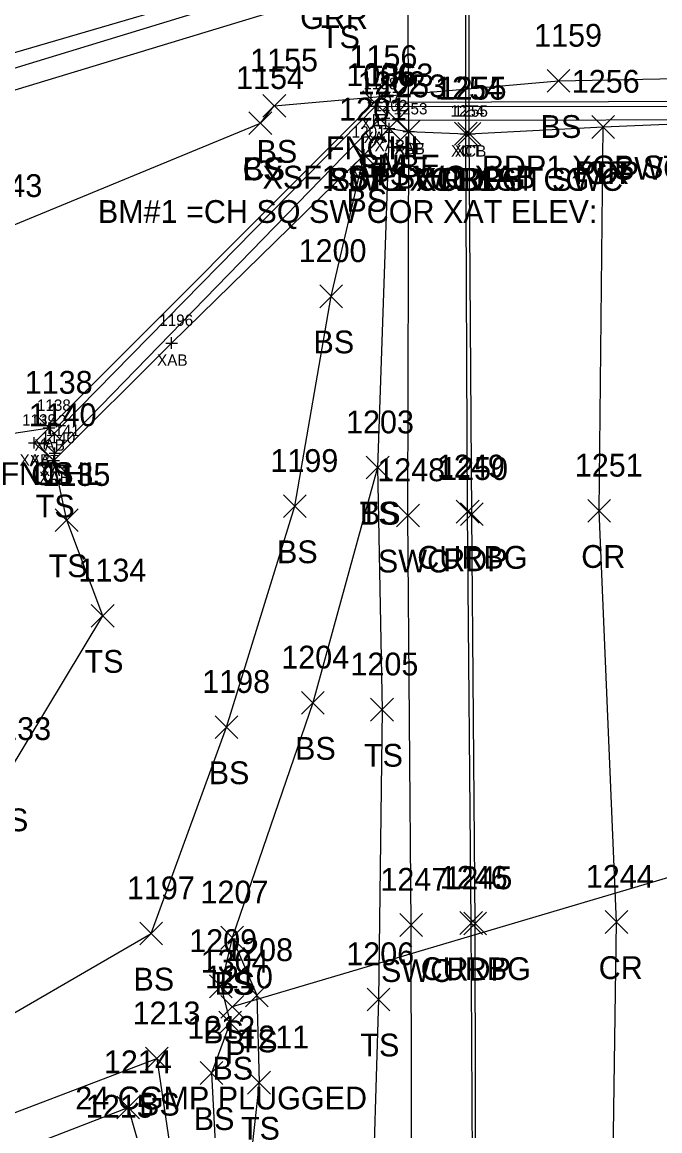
# Model space of a CAD drawing. Extents: x 49137 to 50946, y 9590 to 10709.
# Drawn here: x 49926.3 to 49982.2, y 9893.7 to 9990.9 of the extents above; entities that cross this region are included whole.
import ezdxf

# ---------------------------------------------------------------- set-up
doc = ezdxf.new("R2010")
doc.units = 0
for name, color, linetype in [('B_A', 7, 'Continuous'), ('B_I', 7, 'Continuous'), ('B_TIC', 7, 'Continuous'), ('BDC', 7, 'Continuous'), ('BDEFAULT', 7, 'Continuous'), ('BSUBM', 7, 'Continuous'), ('C_A', 7, 'Continuous'), ('C_C', 7, 'Continuous'), ('C_I', 7, 'Continuous'), ('CPBM', 7, 'Continuous'), ('D_A', 7, 'Continuous'), ('D_C', 7, 'Continuous'), ('D_I', 7, 'Continuous'), ('D_TIC', 7, 'Continuous'), ('DCP', 7, 'Continuous'), ('L_A', 7, 'Continuous'), ('L_I', 7, 'Continuous'), ('L_TIC', 7, 'Continuous'), ('LELB', 7, 'Continuous'), ('LFNC', 7, 'Continuous'), ('P_A', 7, 'Continuous'), ('P_I', 7, 'Continuous'), ('P_TIC', 7, 'Continuous'), ('PET', 7, 'Continuous'), ('PRC', 7, 'Continuous'), ('PSP', 7, 'Continuous'), ('R_A', 7, 'Continuous'), ('R_I', 7, 'Continuous'), ('R_TIC', 7, 'Continuous'), ('RC', 7, 'Continuous'), ('RGR', 7, 'Continuous'), ('RSW', 7, 'Continuous'), ('U_A', 7, 'Continuous'), ('U_I', 7, 'Continuous'), ('U_TIC', 7, 'Continuous')]:
    doc.layers.add(name, color=color, linetype=linetype)

msp = doc.modelspace()

# ---------------------------------------------------------------- linework, layer by layer
at = {"layer": 'B_TIC'}
for p, q in [((49957.278, 9983.503), (49957.353, 9983.503)), ((49957.535, 9982.28), (49957.611, 9982.28)), ((49958.479, 9981.568), (49958.554, 9981.568)), ((49960.199, 9981.295), (49960.275, 9981.295)), ((49960.199, 9981.295), (49960.275, 9981.295)), ((49965.181, 9981.103), (49965.257, 9981.103)), ((49965.495, 9981.093), (49965.57, 9981.093)), ((49956.288, 9979.256), (49956.364, 9979.256)), ((49939.413, 9962.756), (49939.489, 9962.756)), ((49928.669, 9955.307), (49928.744, 9955.307)), ((49927.373, 9954.011), (49927.449, 9954.011)), ((49928.279, 9953.95), (49928.354, 9953.95)), ((49929.171, 9953.095), (49929.247, 9953.095)), ((49929.171, 9953.095), (49929.247, 9953.095)), ((49929.092, 9952.463), (49929.167, 9952.463))]:
    msp.add_line(p, q, dxfattribs=at)
for points in [[(49957.274, 9983.003), (49957.274, 9984.003)], [(49956.774, 9983.503), (49957.774, 9983.503)], [(49957.032, 9982.28), (49958.032, 9982.28)], [(49957.532, 9981.78), (49957.532, 9982.78)], [(49958.475, 9981.068), (49958.475, 9982.068)], [(49957.975, 9981.568), (49958.975, 9981.568)], [(49959.696, 9981.295), (49960.696, 9981.295)], [(49959.696, 9981.295), (49960.696, 9981.295)], [(49960.196, 9980.795), (49960.196, 9981.795)], [(49960.196, 9980.795), (49960.196, 9981.795)], [(49964.678, 9981.103), (49965.678, 9981.103)], [(49964.991, 9981.093), (49965.991, 9981.093)], [(49965.178, 9980.603), (49965.178, 9981.603)], [(49965.491, 9980.593), (49965.491, 9981.593)], [(49955.785, 9979.256), (49956.785, 9979.256)], [(49956.285, 9978.756), (49956.285, 9979.756)], [(49938.91, 9962.756), (49939.91, 9962.756)], [(49939.41, 9962.256), (49939.41, 9963.256)], [(49928.665, 9954.807), (49928.665, 9955.807)], [(49928.165, 9955.307), (49929.165, 9955.307)], [(49926.87, 9954.011), (49927.87, 9954.011)], [(49927.37, 9953.511), (49927.37, 9954.511)], [(49927.776, 9953.95), (49928.776, 9953.95)], [(49928.276, 9953.45), (49928.276, 9954.45)], [(49928.668, 9953.095), (49929.668, 9953.095)], [(49928.668, 9953.095), (49929.668, 9953.095)], [(49929.088, 9951.963), (49929.088, 9952.963)], [(49929.168, 9952.595), (49929.168, 9953.595)], [(49929.168, 9952.595), (49929.168, 9953.595)], [(49928.588, 9952.463), (49929.588, 9952.463)]]:
    msp.add_lwpolyline(points, dxfattribs=at)
at = {"layer": 'BDC'}
for points in [[(49965.178, 9981.103), (49965.237, 10023.646), (49965.121, 10058.452)], [(49965.491, 9981.093), (49965.413, 10023.624), (49965.38, 10058.533)]]:
    msp.add_lwpolyline(points, dxfattribs=at)
at = {"layer": 'BDEFAULT'}
msp.add_lwpolyline([(49960.196, 9981.295), (49959.893, 10023.875), (49959.68, 10059.023)], dxfattribs=at)
at = {"layer": 'BSUBM'}
for points in [[(49929.168, 9953.095), (49928.276, 9953.95), (49957.274, 9983.503), (49998.094, 9983.493), (49998.79, 9982.815), (50019.526, 9960.595), (50018.595, 9959.743)], [(49929.168, 9953.095), (49957.532, 9982.28), (49997.387, 9982.334), (49997.925, 9981.847), (50018.595, 9959.743)], [(49928.665, 9955.307), (49927.37, 9954.011), (49929.088, 9952.463), (49939.41, 9962.756), (49956.285, 9979.256), (49958.475, 9981.568), (49960.196, 9981.295)]]:
    msp.add_lwpolyline(points, dxfattribs=at)
at = {"layer": 'CPBM'}
for p, q in [((49957.115, 9981.78), (49957.115, 9982.78)), ((49957.115, 9982.78), (49958.115, 9982.78)), ((49957.618, 9982.281), (49957.618, 9982.281)), ((49957.618, 9982.281), (49957.618, 9982.281)), ((49958.115, 9982.78), (49958.115, 9981.78)), ((49958.115, 9981.78), (49957.115, 9981.78))]:
    msp.add_line(p, q, dxfattribs=at)
at = {"layer": 'D_TIC'}
for points in [[(49943.723, 9903.57), (49945.723, 9905.57)], [(49945.723, 9903.57), (49943.723, 9905.57)]]:
    msp.add_lwpolyline(points, dxfattribs=at)
at = {"layer": 'DCP'}
msp.add_lwpolyline([(50005.824, 9922.675), (49944.723, 9904.57)], dxfattribs=at)
at = {"layer": 'L_TIC'}
for points in [[(49972.3, 9984.731), (49974.3, 9986.731)], [(49974.3, 9984.731), (49972.3, 9986.731)], [(49956.173, 9982.862), (49958.173, 9984.862)], [(49958.173, 9982.862), (49956.173, 9984.862)], [(49947.407, 9982.553), (49949.407, 9984.553)], [(49949.407, 9982.553), (49947.407, 9984.553)], [(49946.184, 9981.022), (49948.184, 9983.022)], [(49948.184, 9981.022), (49946.184, 9983.022)], [(49946.184, 9981.022), (49948.184, 9983.022)], [(49948.184, 9981.022), (49946.184, 9983.022)], [(49957.475, 9980.568), (49959.475, 9982.568)], [(49959.475, 9980.568), (49957.475, 9982.568)], [(49955.285, 9978.256), (49957.285, 9980.256)], [(49957.285, 9978.256), (49955.285, 9980.256)], [(49952.393, 9965.849), (49954.393, 9967.849)], [(49954.393, 9965.849), (49952.393, 9967.849)], [(49927.665, 9954.307), (49929.665, 9956.307)], [(49929.665, 9954.307), (49927.665, 9956.307)], [(49927.665, 9954.307), (49929.665, 9956.307)], [(49929.665, 9954.307), (49927.665, 9956.307)], [(49928.088, 9951.463), (49930.088, 9953.463)], [(49930.088, 9951.463), (49928.088, 9953.463)], [(49956.46, 9950.837), (49958.46, 9952.837)], [(49958.46, 9950.837), (49956.46, 9952.837)], [(49956.46, 9950.837), (49958.46, 9952.837)], [(49958.46, 9950.837), (49956.46, 9952.837)], [(49949.198, 9947.452), (49951.198, 9949.452)], [(49951.198, 9947.452), (49949.198, 9949.452)], [(49929.216, 9946.229), (49931.216, 9948.229)], [(49931.216, 9946.229), (49929.216, 9948.229)], [(49932.367, 9937.844), (49934.367, 9939.844)], [(49934.367, 9937.844), (49932.367, 9939.844)], [(49950.784, 9930.221), (49952.784, 9932.221)], [(49952.784, 9930.221), (49950.784, 9932.221)], [(49956.847, 9929.614), (49958.847, 9931.614)], [(49958.847, 9929.614), (49956.847, 9931.614)], [(49943.213, 9928.081), (49945.213, 9930.081)], [(49945.213, 9928.081), (49943.213, 9930.081)], [(49936.623, 9909.992), (49938.623, 9911.992)], [(49938.623, 9909.992), (49936.623, 9911.992)], [(49943.709, 9909.623), (49945.709, 9911.623)], [(49945.709, 9909.623), (49943.709, 9911.623)], [(49943.709, 9909.623), (49945.709, 9911.623)], [(49945.709, 9909.623), (49943.709, 9911.623)], [(49942.726, 9905.364), (49944.726, 9907.364)], [(49944.726, 9905.364), (49942.726, 9907.364)], [(49945.867, 9904.573), (49947.867, 9906.573)], [(49947.867, 9904.573), (49945.867, 9906.573)], [(49956.536, 9904.215), (49958.536, 9906.215)], [(49958.536, 9904.215), (49956.536, 9906.215)], [(49943.541, 9902.183), (49945.541, 9904.183)], [(49945.541, 9902.183), (49943.541, 9904.183)], [(49937.115, 9899.029), (49939.115, 9901.029)], [(49939.115, 9899.029), (49937.115, 9901.029)], [(49941.903, 9897.764), (49943.903, 9899.764)], [(49943.903, 9897.764), (49941.903, 9899.764)], [(49946.07, 9896.921), (49948.07, 9898.921)], [(49948.07, 9896.921), (49946.07, 9898.921)], [(49934.597, 9894.742), (49936.597, 9896.742)], [(49936.597, 9894.742), (49934.597, 9896.742)]]:
    msp.add_lwpolyline(points, dxfattribs=at)
at = {"layer": 'LELB'}
for points in [[(49746.053, 9933.874), (49791.907, 9947.203), (49838.75, 9960.507), (49886.113, 9973.694), (49921.055, 9983.536), (49954.081, 9993.604), (49971.983, 9998.166), (49981.509, 9996.028), (50001.293, 9994.08), (50005.547, 10005.246), (50009.15, 10009.03), (50041.543, 10017.532), (50079.479, 10026.448), (50102.011, 10030.978), (50139.296, 10037.642), (50167.44, 10041.807), (50201.553, 10044.876)], [(49947.184, 9982.022), (49948.407, 9983.553), (49973.3, 9985.731), (49998.45, 9986.242), (50009.006, 9981.46), (50024.605, 9974.874), (50019.04, 9962.127)], [(49648.991, 9896.008), (49677.342, 9901.724), (49712.423, 9915.746), (49748.941, 9923.83), (49795.325, 9938.723), (49840.713, 9952.182), (49888.532, 9965.974), (49924.252, 9972.553), (49947.184, 9982.022)], [(49958.475, 9981.568), (49957.46, 9951.837), (49957.847, 9930.614), (49957.536, 9905.215), (49956.5, 9871.306), (49956.873, 9850.415), (49953.362, 9831.912), (49948.222, 9818.93)], [(49670.697, 9808.103), (49706.757, 9820.064), (49731.143, 9834.541), (49739.368, 9837.494), (49777.198, 9847.104), (49820.146, 9864.914), (49860.042, 9878.975), (49899.331, 9895.753), (49907.793, 9901.193), (49920.264, 9900.948), (49937.623, 9910.992), (49944.213, 9929.081), (49950.198, 9948.452), (49953.393, 9966.849), (49956.285, 9979.256)], [(49655.445, 9870.652), (49691.55, 9865.91), (49720.182, 9893.104), (49757.193, 9900.614), (49801.803, 9917.576), (49846.631, 9930.427), (49892.916, 9944.18), (49914.338, 9953.165), (49928.665, 9955.307)], [(49668.928, 9814.637), (49704.545, 9827.498), (49731.316, 9846.569), (49773.037, 9858.008), (49814.494, 9881.234), (49855.732, 9893.51), (49903.669, 9913.356), (49925.028, 9924.954), (49933.367, 9938.844), (49930.216, 9947.229), (49929.088, 9952.463)], [(49957.46, 9951.837), (49951.784, 9931.221), (49944.709, 9910.623), (49943.726, 9906.364), (49944.541, 9903.183), (49942.903, 9898.764), (49944.282, 9872.723), (49949.721, 9850.351), (49940.433, 9834.54), (49937.174, 9823.881)], [(49944.709, 9910.623), (49946.867, 9905.573), (49947.07, 9897.921), (49944.282, 9872.723)], [(49673.663, 9797.901), (49709.146, 9811.52), (49739.953, 9820.618), (49781.056, 9838.095), (49823.28, 9856.656), (49863.521, 9873.121), (49910.578, 9889.542), (49938.115, 9900.029), (49942.19, 9872.491)], [(49675.724, 9793.716), (49710.879, 9807.745), (49741.069, 9817.579), (49781.976, 9836.038), (49824.424, 9852.68), (49865.214, 9869.56), (49911.786, 9886.534), (49935.597, 9895.742), (49942.19, 9872.491)]]:
    msp.add_lwpolyline(points, dxfattribs=at)
at = {"layer": 'LFNC'}
msp.add_lwpolyline([(49928.665, 9955.307), (49957.173, 9983.862), (49998.198, 9983.992), (50019.04, 9962.127)], dxfattribs=at)
at = {"layer": 'P_TIC'}
for points in [[(49964.491, 9980.093), (49966.491, 9982.093)], [(49966.491, 9980.093), (49964.491, 9982.093)], [(49976.216, 9980.694), (49978.216, 9982.694)], [(49978.216, 9980.694), (49976.216, 9982.694)], [(49976.216, 9980.694), (49978.216, 9982.694)], [(49978.216, 9980.694), (49976.216, 9982.694)], [(49975.862, 9947.043), (49977.862, 9949.043)], [(49977.862, 9947.043), (49975.862, 9949.043)], [(49964.713, 9946.749), (49966.713, 9948.749)], [(49966.713, 9946.749), (49964.713, 9948.749)], [(49965, 9910.873), (49967, 9912.873)], [(49967, 9910.873), (49965, 9912.873)], [(49977.393, 9911), (49979.393, 9913)], [(49979.393, 9911), (49977.393, 9913)]]:
    msp.add_lwpolyline(points, dxfattribs=at)
at = {"layer": 'PET'}
msp.add_lwpolyline([(49941.816, 9793.282), (49956.363, 9814.791), (49966.068, 9820.113), (49965.863, 9838.808), (49966.084, 9865.003), (49966, 9911.873), (49965.713, 9947.749), (49965.491, 9981.093), (49977.216, 9981.694), (49989.032, 9982.191), (49989.409, 9973.229), (49989.049, 9951.58), (49989.551, 9915.928), (49989.549, 9904), (49989.703, 9866.374), (49989.319, 9838.09), (49989.097, 9811.286), (49967.494, 9785.273)], dxfattribs=at)
at = {"layer": 'PRC'}
msp.add_lwpolyline([(49953.021, 9787.37), (49965.308, 9808.123), (49973.952, 9825.616), (49977.778, 9849.57), (49977.724, 9864.778), (49978.393, 9912), (49976.862, 9948.043), (49977.216, 9981.694)], dxfattribs=at)
at = {"layer": 'PSP'}
msp.add_lwpolyline([(49745.77, 9936.936), (49791.019, 9949.795), (49838.596, 9962.981), (49884.653, 9976.314), (49920.319, 9986.67), (49952.971, 9996.214), (49993.487, 10007.722), (50041.553, 10020.444), (50079.018, 10029.051), (50103.839, 10034.114), (50138.336, 10040.527), (50167.127, 10044.797), (50204.376, 10048.618), (50245.473, 10052.529), (50273.99, 10052.708), (50313.273, 10053.809), (50350.861, 10052.668), (50388.173, 10050.829), (50414.168, 10048.889), (50435.244, 10046.38), (50477.887, 10041.393), (50498.49, 10037.526)], dxfattribs=at)
at = {"layer": 'R_TIC'}
for points in [[(49959.196, 9980.295), (49961.196, 9982.295)], [(49961.196, 9980.295), (49959.196, 9982.295)], [(49964.178, 9980.103), (49966.178, 9982.103)], [(49966.178, 9980.103), (49964.178, 9982.103)], [(49964.178, 9980.103), (49966.178, 9982.103)], [(49966.178, 9980.103), (49964.178, 9982.103)], [(49964.491, 9980.093), (49966.491, 9982.093)], [(49966.491, 9980.093), (49964.491, 9982.093)], [(49964.346, 9946.966), (49966.346, 9948.966)], [(49966.346, 9946.966), (49964.346, 9948.966)], [(49959.116, 9946.64), (49961.116, 9948.64)], [(49961.116, 9946.64), (49959.116, 9948.64)], [(49964.646, 9910.909), (49966.646, 9912.909)], [(49966.646, 9910.909), (49964.646, 9912.909)], [(49959.39, 9910.742), (49961.39, 9912.742)], [(49961.39, 9910.742), (49959.39, 9912.742)]]:
    msp.add_lwpolyline(points, dxfattribs=at)
at = {"layer": 'RC'}
msp.add_lwpolyline([(49965.863, 9838.808), (49965.901, 9865.085), (49965.646, 9911.909), (49965.346, 9947.966), (49965.178, 9981.103)], dxfattribs=at)
at = {"layer": 'RGR'}
msp.add_lwpolyline([(49745.959, 9935.736), (49791.341, 9948.664), (49838.49, 9962.277), (49885.392, 9975.728), (49920.696, 9985.365), (49953.183, 9995.29), (49993.736, 10006.788), (50040.746, 10019.431), (50079.302, 10027.877), (50102.089, 10032.685), (50138.517, 10039.636), (50167.147, 10043.607), (50204.307, 10047.754), (50245.686, 10050.914), (50273.981, 10051.998), (50313.382, 10052.668), (50351.003, 10051.759), (50388.086, 10049.849), (50414.016, 10047.854), (50436.274, 10045.355), (50477.658, 10040.106), (50498.476, 10036.575)], dxfattribs=at)
at = {"layer": 'RSW'}
msp.add_lwpolyline([(49965.863, 9838.808), (49960.696, 9838.919), (49960.495, 9865.253), (49960.39, 9911.742), (49960.116, 9947.64), (49960.196, 9981.295), (49965.178, 9981.103), (49965.491, 9981.093)], dxfattribs=at)
at = {"layer": 'U_TIC'}
for points in [[(49958.136, 9981.258), (49960.136, 9983.258)], [(49960.136, 9981.258), (49958.136, 9983.258)]]:
    msp.add_lwpolyline(points, dxfattribs=at)

# ---------------------------------------------------------------- texts
at = {"layer": 'B_A'}
for s, p in [('XAT', (49955.979, 9981.503)), ('XAT', (49956.236, 9980.28)), ('XAB', (49957.196, 9979.568)), ('XAB', (49958.916, 9979.295)), ('XSF', (49958.955, 9979.295)), ('XCT', (49963.898, 9979.103)), ('XCB', (49964.227, 9979.093)), ('XAB', (49955.005, 9977.256)), ('XAB', (49938.13, 9960.756)), ('XAB', (49927.386, 9953.307)), ('XAB', (49926.09, 9952.011)), ('XAT', (49926.98, 9951.95)), ('XAT', (49927.872, 9951.095)), ('XAT', (49927.872, 9951.095)), ('XAB', (49927.809, 9950.463))]:
    msp.add_text(s, height=1, dxfattribs=at).set_placement(p)
at = {"layer": 'B_I'}
for s, p in [('1158', (49956.211, 9985.003)), ('1157', (49956.469, 9983.78)), ('1202', (49957.09, 9983.068)), ('1253', (49958.849, 9982.795)), ('1253', (49958.849, 9982.795)), ('1254', (49963.831, 9982.603)), ('1255', (49964.145, 9982.593)), ('1201', (49955.183, 9980.756)), ('1196', (49938.319, 9964.256)), ('1138', (49927.602, 9956.807)), ('1139', (49926.303, 9955.511)), ('1142', (49927.213, 9955.45)), ('1140', (49927.982, 9953.963)), ('1141', (49928.388, 9954.595)), ('1141', (49928.388, 9954.595))]:
    msp.add_text(s, height=1, dxfattribs=at).set_placement(p)
at = {"layer": 'C_A'}
msp.add_text('BM', height=2, dxfattribs=at).set_placement((49955.933, 9977.281))
at = {"layer": 'C_C'}
msp.add_text('BM#1 =CH SQ SW COR XAT ELEV:', height=2, dxfattribs=at).set_placement((49932.942, 9973.281))
at = {"layer": 'C_I'}
msp.add_text('1006', height=2, dxfattribs=at).set_placement((49954.713, 9985.281))
at = {"layer": 'D_A'}
msp.add_text('P', height=2, dxfattribs=at).set_placement((49944.101, 9899.57))
at = {"layer": 'D_C'}
msp.add_text('24 CGMP PLUGGED', height=2, dxfattribs=at).set_placement((49930.967, 9895.57))
at = {"layer": 'D_I'}
msp.add_text('1304', height=2, dxfattribs=at).set_placement((49941.951, 9907.57))
at = {"layer": 'L_A'}
for s, p in [('TS', (49952.49, 9988.604)), ('BS', (49971.741, 9980.731)), ('FNCHL', (49952.921, 9978.862)), ('BS', (49946.848, 9978.553)), ('CS', (49945.625, 9977.022)), ('BS', (49945.625, 9977.022)), ('TS', (49956.885, 9976.568)), ('BS', (49954.726, 9974.256)), ('BS', (49951.834, 9961.849)), ('FNCHL', (49924.413, 9950.307)), ('CS', (49927.106, 9950.307)), ('TS', (49927.498, 9947.463)), ('TS', (49955.87, 9946.837)), ('BS', (49955.901, 9946.837)), ('BS', (49948.639, 9943.452)), ('TS', (49928.626, 9942.229)), ('TS', (49931.776, 9933.844)), ('BS', (49950.225, 9926.221)), ('TS', (49956.257, 9925.614)), ('BS', (49942.654, 9924.081)), ('TS', (49923.437, 9919.954)), ('BS', (49936.064, 9905.992)), ('TS', (49943.119, 9905.623)), ('BS', (49943.15, 9905.623)), ('BS', (49942.167, 9901.364)), ('TS', (49945.277, 9900.573)), ('TS', (49955.945, 9900.215)), ('BS', (49942.982, 9898.183)), ('BS', (49936.556, 9895.029)), ('BS', (49941.344, 9893.764)), ('TS', (49945.48, 9892.921))]:
    msp.add_text(s, height=2, dxfattribs=at).set_placement(p)
at = {"layer": 'L_I'}
for s, p in [('1159', (49971.166, 9988.731)), ('1156', (49954.992, 9986.862)), ('1155', (49946.281, 9986.553)), ('1154', (49945.058, 9985.022)), ('1154', (49945.058, 9985.022)), ('1202', (49955.704, 9984.568)), ('1201', (49954.08, 9982.256)), ('1143', (49922.127, 9975.553)), ('1200', (49950.535, 9969.849)), ('1138', (49926.54, 9958.307)), ('1138', (49926.54, 9958.307)), ('1140', (49926.876, 9955.463)), ('1203', (49954.689, 9954.837)), ('1203', (49954.689, 9954.837)), ('1199', (49948.064, 9951.452)), ('1135', (49928.091, 9950.229)), ('1134', (49931.241, 9941.844)), ('1204', (49949.013, 9934.221)), ('1205', (49955.076, 9933.614)), ('1198', (49942.088, 9932.081)), ('1133', (49922.902, 9927.954)), ('1197', (49935.497, 9913.992)), ('1207', (49941.938, 9913.623)), ('1207', (49941.938, 9913.623)), ('1209', (49940.947, 9909.364)), ('1208', (49944.096, 9908.573)), ('1206', (49954.709, 9908.215)), ('1210', (49942.328, 9906.183)), ('1213', (49935.989, 9903.029)), ('1212', (49940.777, 9901.764)), ('1211', (49945.512, 9900.921)), ('1214', (49933.472, 9898.742))]:
    msp.add_text(s, height=2, dxfattribs=at).set_placement(p)
at = {"layer": 'P_A'}
for s, p in [('RDP', (49962.979, 9976.093)), ('RDP', (49974.705, 9976.694)), ('CR', (49975.65, 9976.694)), ('CR', (49975.295, 9943.043)), ('RDP', (49963.201, 9942.749)), ('CR', (49976.826, 9907)), ('RDP', (49963.488, 9906.873))]:
    msp.add_text(s, height=2, dxfattribs=at).set_placement(p)
at = {"layer": 'P_I'}
for s, p in [('1256', (49974.469, 9984.694)), ('1256', (49974.469, 9984.694)), ('1255', (49962.799, 9984.093)), ('1250', (49962.933, 9950.749)), ('1251', (49974.736, 9951.043)), ('1245', (49963.307, 9914.873)), ('1244', (49975.7, 9915))]:
    msp.add_text(s, height=2, dxfattribs=at).set_placement(p)
at = {"layer": 'R_A'}
for s, p in [('GRR', (49950.671, 9990.29)), ('RDP1 XCB ST XCT ST SWC ST', (49966.583, 9977.191)), ('SWC XSF ST XAB ST', (49978.158, 9977.066)), ('XSF1 ST SWC XAB', (49947.369, 9976.295)), ('RDP1 XCB1 ST SWC', (49952.949, 9976.093)), ('SWC XCT1 ST CG', (49953.264, 9976.103)), ('CURBG', (49960.76, 9976.103)), ('CURBG', (49960.929, 9942.966)), ('SWC', (49957.478, 9942.64)), ('SWC', (49957.752, 9906.742)), ('CURBG', (49961.228, 9906.909))]:
    msp.add_text(s, height=2, dxfattribs=at).set_placement(p)
at = {"layer": 'R_I'}
for s, p in [('1253', (49957.503, 9984.295)), ('1254', (49962.485, 9984.103)), ('1254', (49962.485, 9984.103)), ('1255', (49962.799, 9984.093)), ('1249', (49962.646, 9950.966)), ('1248', (49957.423, 9950.64)), ('1247', (49957.698, 9914.742)), ('1246', (49962.898, 9914.909)), ('1215', (49931.89, 9894.853))]:
    msp.add_text(s, height=2, dxfattribs=at).set_placement(p)
at = {"layer": 'U_A'}
msp.add_text('SUBE', height=2, dxfattribs=at).set_placement((49955.671, 9977.258))
at = {"layer": 'U_I'}
msp.add_text('1363', height=2, dxfattribs=at).set_placement((49956.396, 9985.258))

doc.saveas('drawing.dxf')
